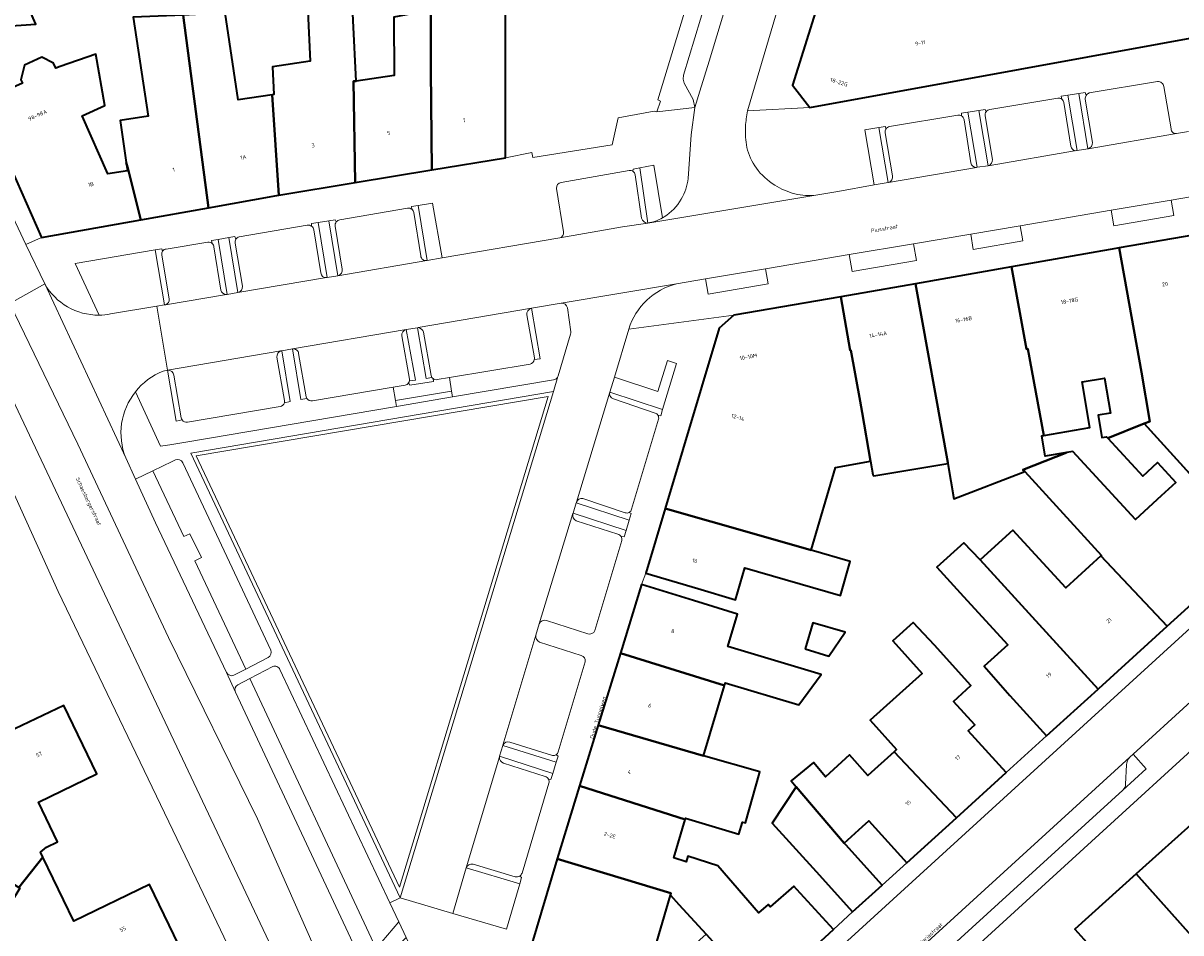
# Model space of a CAD drawing. Header units: metres. Extents: x 197700 to 204338, y 317132 to 325229.
# Tile 337 of 656: x 199836 to 199942, y 319904 to 319987. Entities that reach past the tile are written whole.
import ezdxf
from ezdxf.enums import TextEntityAlignment as Align

# ---------------------------------------------------------------- set-up
doc = ezdxf.new("R2010")
doc.units = ezdxf.units.M
for name, color, linetype, lineweight in [('B-WE-GR-BEPLANTING_CULTUUR_BODEMBEDEKKER-GV', 90, 'Continuous', 18), ('B-WE-GR-BEPLANTING_CULTUUR_HEESTERS-GV', 90, 'Continuous', 18), ('B-WE-OG-BEBOUWING-GV', 7, 'Continuous', 35), ('B-WE-OG-BEBOUWING-T18', 10, 'Continuous', 18), ('B-WE-OG-TERREIN_ERF-GV', 7, 'Continuous', 18), ('B-WE-OG-TOPOGRAFIE-T18', 10, 'Continuous', 18), ('B-WE-VH-VERHARDING_ASFALT-GV', 252, 'Continuous', 18), ('B-WE-VH-VERHARDING_BETONSTRAATSTEEN-GV', 252, 'Continuous', 18), ('B-WE-VH-VERHARDING_OPEN-GV', 252, 'Continuous', 18), ('B-WE-VH-VERHARDING_STRAATBAKSTEEN-GV', 252, 'Continuous', 18), ('B-WE-VH-VERHARDING_TEGEL-GV', 252, 'Continuous', 18)]:
    doc.layers.add(name, color=color, linetype=linetype, lineweight=lineweight)
doc.styles.add('NLCS-ISO-M200-T18', font='NLCS-ISO.ttf', dxfattribs={"height": 0.36})

msp = doc.modelspace()

# ---------------------------------------------------------------- linework, layer by layer
at = {"layer": 'B-WE-GR-BEPLANTING_CULTUUR_BODEMBEDEKKER-GV'}
for points in [[(199936.946, 319916.774), (199939.101, 319918.739), (199937.895, 319920.082)], [(199937.895, 319920.082), (199937.595, 319919.808)], [(199937.295, 319919.093), (199937.204, 319917.337)]]:
    msp.add_lwpolyline(points, dxfattribs=at)
for points in [[(199937.595, 319919.808, 0.1858066), (199937.295, 319919.093)], [(199937.204, 319917.337, -0.1930937), (199936.946, 319916.774)]]:
    msp.add_lwpolyline(points, format="xyb", dxfattribs=at)
at = {"layer": 'B-WE-GR-BEPLANTING_CULTUUR_HEESTERS-GV'}
for points in [[(199933.734, 319975.73), (199932.903, 319980.819), (199931.903, 319980.663), (199932.756, 319975.565)], [(199924.579, 319974.168), (199923.71, 319979.246), (199922.707, 319979.098), (199923.573, 319974.021)], [(199915.368, 319972.635), (199914.523, 319977.681), (199913.251, 319977.47), (199914.086, 319972.413)], [(199935.861, 319970.08), (199936.105, 319968.651), (199941.643, 319969.601), (199941.394, 319971.009)], [(199874.39, 319965.691), (199873.523, 319970.742), (199872.209, 319970.516), (199873.019, 319965.458)], [(199863.006, 319968.947), (199863.839, 319963.899), (199864.818, 319964.061), (199863.999, 319969.111)], [(199927.509, 319968.649), (199922.982, 319967.877), (199923.208, 319966.482), (199927.743, 319967.265)], [(199854.811, 319967.565), (199853.832, 319967.402), (199854.652, 319962.342), (199855.639, 319962.504)], [(199911.801, 319965.997), (199912.064, 319964.447), (199917.979, 319965.447), (199917.718, 319966.992)], [(199904.11, 319964.703), (199898.594, 319963.761), (199898.837, 319962.351), (199904.343, 319963.297)], [(199889.809, 319953.366), (199894.658, 319951.749), (199895.944, 319955.983), (199895.104, 319956.254), (199894.216, 319953.403), (199890.224, 319954.741)], [(199891.578, 319941.577), (199886.718, 319943.185), (199886.43, 319942.223), (199891.303, 319940.649)], [(199884.882, 319919.331), (199879.973, 319920.862), (199879.681, 319919.894), (199884.565, 319918.313)], [(199881.526, 319908.164), (199876.611, 319909.626), (199875.376, 319905.444), (199880.301, 319903.988)]]:
    msp.add_lwpolyline(points, close=True, dxfattribs=at)
for points in [[(199894.65, 319969.372), (199893.842, 319974.228), (199892.56, 319973.98), (199893.295, 319968.901), (199893.303, 319968.903)], [(199848.181, 319961.256), (199848.897, 319961.375), (199848.03, 319966.431), (199840.694, 319965.191), (199842.875, 319960.438)], [(199885.332, 319961.547), (199882.615, 319961.066), (199883.404, 319956.425), (199882.861, 319956.348)], [(199843.931, 319960.548), (199848.181, 319961.256)], [(199886.229, 319958.911), (199885.916, 319961.117)], [(199873.465, 319954.709), (199872.919, 319954.619), (199872.125, 319959.275), (199871.11, 319959.105), (199871.949, 319954.443), (199871.394, 319954.386)], [(199885.035, 319954.799), (199885.051, 319954.847), (199886.196, 319958.699)], [(199861.976, 319952.774), (199861.422, 319952.673), (199860.65, 319957.335), (199859.657, 319957.161), (199860.445, 319952.493), (199859.909, 319952.383)], [(199850.511, 319950.801), (199849.975, 319950.703), (199849.181, 319955.373), (199848.763, 319955.284)], [(199882.483, 319955.938), (199875.063, 319954.704), (199875.272, 319953.455), (199875.361, 319952.923), (199884.642, 319954.496)], [(199871.32, 319954.208), (199871.43, 319953.998), (199873.602, 319954.346), (199873.563, 319954.596)], [(199846.215, 319953.389), (199848.538, 319948.377), (199849.369, 319948.518), (199850.842, 319948.768), (199870.216, 319952.051), (199870.122, 319952.583), (199869.907, 319953.805), (199862.476, 319952.556)], [(199859.507, 319952.044), (199851, 319950.6)], [(199849.887, 319947.128), (199849.599, 319946.989), (199847.81, 319946.126), (199850.663, 319940.085), (199851.221, 319940.322), (199852.276, 319938.171), (199851.685, 319937.86), (199856.351, 319927.901), (199858.413, 319928.975)], [(199858.667, 319929.637), (199850.577, 319946.872)], [(199858.841, 319928.128), (199856.718, 319927.023), (199868.331, 319902.229), (199870.417, 319904.667), (199869.599, 319906.404)], [(199869.599, 319906.404), (199859.497, 319927.864)]]:
    msp.add_lwpolyline(points, dxfattribs=at)
for points in [[(199893.303, 319968.903, 0.0838107), (199894.65, 319969.372)], [(199885.916, 319961.117, 0.3878496), (199885.332, 319961.547)], [(199842.875, 319960.438, 0.0468413), (199843.931, 319960.548)], [(199886.196, 319958.699, 0.1408133), (199886.229, 319958.911)], [(199882.861, 319956.348, -0.2716417), (199882.483, 319955.938)], [(199848.763, 319955.284, 0.1316361), (199846.215, 319953.389)], [(199871.394, 319954.386, -0.0885907), (199871.32, 319954.208)], [(199873.563, 319954.596, -0.0873825), (199873.465, 319954.709)], [(199884.642, 319954.496, 0.2728847), (199885.035, 319954.799)], [(199859.909, 319952.383, -0.2911785), (199859.507, 319952.044)], [(199862.476, 319952.556, -0.2926979), (199861.976, 319952.774)], [(199851, 319950.6, -0.2876561), (199850.511, 319950.801)], [(199850.577, 319946.872, 0.3858545), (199849.887, 319947.128)], [(199858.413, 319928.975, 0.3886232), (199858.667, 319929.637)], [(199859.497, 319927.864, 0.4201658), (199858.841, 319928.128)]]:
    msp.add_lwpolyline(points, format="xyb", dxfattribs=at)
at = {"layer": 'B-WE-OG-BEBOUWING-GV'}
for points in [[(199839.074, 319998.618), (199832.032, 319999.211), (199832.189, 320003.022), (199823.311, 319999.016), (199829.101, 319986.299), (199829.449, 319986.462), (199829.393, 319986.648), (199834.376, 319986.993), (199837.065, 319987.179), (199835.077, 319991.724), (199833.374, 319990.979), (199832.044, 319993.926), (199835.172, 319995.337), (199839.038, 319997.129)], [(199918.667, 320003.388), (199918.575, 320003.096), (199917.73, 320000.406), (199912.96, 320001.903), (199906.584, 319981.578), (199908.175, 319979.533), (199953.056, 319987.714), (199950.671, 320000.747), (199950.231, 320000.666), (199924.25, 319995.941), (199924.083, 319997.281), (199924.685, 319997.405), (199925.807, 320001.272), (199920.832, 320002.96), (199920.771, 320002.758)], [(199873.347, 319988.474), (199873.37, 319982.967), (199873.459, 319973.778), (199880.225, 319974.892), (199880.213, 319994.599), (199875.213, 319994.596), (199873.322, 319994.511)], [(199866.418, 319972.618), (199866.242, 319981.936), (199866.512, 319981.945), (199865.965, 319993.138), (199861.841, 319992.937), (199862.288, 319983.779), (199858.809, 319983.261), (199858.934, 319980.705), (199858.775, 319980.681), (199859.383, 319971.46)], [(199846.708, 319969.206), (199852.92, 319970.312), (199850.591, 319988.018), (199846.023, 319987.829), (199847.381, 319978.713), (199844.807, 319978.33), (199845.383, 319974.468), (199845.551, 319973.829)], [(199852.92, 319970.312), (199859.219, 319971.433), (199859.383, 319971.46), (199858.775, 319980.681), (199855.653, 319980.216), (199854.462, 319988.207), (199853.997, 319988.184), (199851.155, 319988.046), (199850.591, 319988.018)], [(199873.459, 319973.778), (199873.37, 319982.967), (199873.347, 319988.474), (199869.962, 319987.833), (199870.004, 319982.465), (199866.512, 319981.945), (199866.242, 319981.936), (199866.418, 319972.618)], [(199839.299, 319983.291), (199838.916, 319983.122), (199838.707, 319983.587), (199837.633, 319984.132), (199836.037, 319983.417), (199835.699, 319982.076), (199835.829, 319981.756), (199832.042, 319980.082), (199837.577, 319967.58), (199846.708, 319969.206), (199845.551, 319973.829), (199845.383, 319974.468), (199845.496, 319973.707), (199843.687, 319973.437), (199841.313, 319978.768), (199843.416, 319979.7), (199842.567, 319984.416)], [(199944.462, 319967.977), (199936.619, 319966.618), (199938.664, 319955.194), (199939.426, 319950.649), (199938.912, 319950.473), (199949.113, 319939.227), (199954.39, 319944.069), (199947.374, 319952.001)], [(199929.684, 319949.365), (199933.925, 319950.096), (199933.201, 319954.301), (199935.259, 319954.656), (199935.816, 319951.424), (199934.665, 319951.226), (199935.018, 319949.174), (199935.459, 319949.25), (199935.559, 319949.141), (199938.912, 319950.473), (199939.426, 319950.649), (199938.664, 319955.194), (199936.619, 319966.618), (199936.316, 319966.566), (199926.716, 319964.877), (199928.079, 319957.315), (199928.222, 319957.341)], [(199931.811, 319947.813), (199929.819, 319947.469), (199929.497, 319949.333), (199929.684, 319949.365), (199928.222, 319957.341), (199928.079, 319957.315), (199926.716, 319964.877), (199917.893, 319963.324), (199920.868, 319946.884), (199920.868, 319946.808), (199921.42, 319943.558), (199927.942, 319946.067), (199927.762, 319946.205)], [(199911.039, 319962.118), (199911.906, 319957.193), (199911.951, 319957.202), (199912.819, 319952.521), (199913.002, 319951.473), (199913.769, 319947.018), (199913.979, 319945.799), (199914.057, 319945.652), (199920.868, 319946.808), (199920.868, 319946.884), (199917.893, 319963.324)], [(199901.201, 319960.437), (199899.859, 319959.239), (199894.888, 319942.672), (199903.293, 319940.282), (199908.298, 319938.828), (199910.532, 319946.435), (199913.769, 319947.018), (199913.002, 319951.473), (199912.819, 319952.521), (199911.951, 319957.202), (199911.906, 319957.193), (199911.039, 319962.118)], [(199941.012, 319931.832), (199943.579, 319934.176), (199949.113, 319939.227), (199938.912, 319950.473), (199935.559, 319949.141), (199938.781, 319945.638), (199940.133, 319946.88), (199941.808, 319945.06), (199940.456, 319943.818), (199938.097, 319941.648), (199932.34, 319947.904), (199931.811, 319947.813), (199927.762, 319946.205), (199927.942, 319946.067), (199934.983, 319938.356), (199934.934, 319938.311)], [(199897.899, 319935.296), (199901.347, 319934.264), (199902.203, 319937.208), (199910.992, 319934.655), (199911.9, 319937.782), (199908.298, 319938.828), (199903.293, 319940.282), (199894.888, 319942.672), (199893.109, 319936.73)], [(199923.829, 319937.939), (199934.676, 319926.05), (199934.747, 319926.114), (199941.012, 319931.832), (199934.934, 319938.311), (199931.698, 319935.355), (199926.833, 319940.682)], [(199934.676, 319926.05), (199923.829, 319937.939), (199922.349, 319939.512), (199919.857, 319937.263), (199922.307, 319934.58), (199926.366, 319930.136), (199924.507, 319928.437), (199924.2, 319928.157), (199926.577, 319925.465), (199929.932, 319921.757)], [(199890.781, 319929.374), (199900.343, 319926.392), (199900.415, 319926.635), (199907.189, 319924.62), (199909.225, 319927.412), (199900.637, 319929.967), (199901.526, 319932.956), (199897.493, 319934.195), (199892.713, 319935.663)], [(199907.744, 319929.748), (199909.945, 319929.093), (199911.426, 319931.282), (199908.462, 319932.164)], [(199915.933, 319920.309), (199921.65, 319914.218), (199926.238, 319918.384), (199922.743, 319922.234), (199923.335, 319922.772), (199921.379, 319924.927), (199922.985, 319926.385), (199919.625, 319930.087), (199917.668, 319932.173), (199915.801, 319930.482), (199918.496, 319927.506), (199913.736, 319923.194), (199916.161, 319920.516)], [(199898.423, 319919.938), (199900.343, 319926.392), (199890.781, 319929.374), (199888.741, 319922.732)], [(199835.497, 319907.821), (199837.722, 319910.608), (199837.496, 319911.076), (199838.051, 319911.521), (199839.069, 319912.012), (199837.301, 319915.678), (199842.669, 319918.267), (199839.631, 319924.567), (199835.127, 319922.395), (199831.13, 319920.468), (199832.795, 319916.917), (199832.206, 319916.651), (199833.873, 319912.954), (199832.102, 319910.028)], [(199888.741, 319922.732), (199887.03, 319917.162), (199896.74, 319914.082), (199896.772, 319914.19), (199901.676, 319912.732), (199902.004, 319913.834), (199902.274, 319913.755), (199903.569, 319918.327), (199903.604, 319918.443), (199898.423, 319919.938)], [(199906.94, 319917.07), (199911.35, 319911.903), (199913.018, 319913.419), (199913.61, 319913.957), (199917.113, 319910.1), (199921.65, 319914.218), (199915.933, 319920.309), (199913.527, 319918.13), (199911.821, 319920.014), (199909.61, 319918.01), (199908.524, 319919.316), (199906.483, 319917.62)], [(199884.957, 319910.472), (199895.42, 319907.291), (199895.373, 319907.128), (199896.136, 319906.254), (199898.65, 319903.52), (199900.441, 319901.573), (199903.796, 319897.926), (199910.369, 319903.971), (199906.985, 319907.651), (199906.719, 319907.94), (199904.547, 319906.055), (199904.362, 319906.268), (199903.477, 319905.499), (199899.722, 319909.825), (199896.99, 319910.718), (199896.817, 319910.19), (199895.691, 319910.557), (199896.74, 319914.082), (199887.03, 319917.162)], [(199908.754, 319909.285), (199912.116, 319905.574), (199914.845, 319908.047), (199911.487, 319911.752), (199911.35, 319911.903), (199906.94, 319917.07), (199904.715, 319913.742)], [(199947.105, 319910.388), (199943.764, 319914.107), (199938.179, 319909.089), (199944.24, 319902.293), (199949.867, 319907.314)], [(199837.722, 319910.608), (199835.497, 319907.821), (199835.584, 319907.769), (199828.915, 319896.753), (199831.152, 319895.399), (199835.547, 319899.23), (199837.73, 319900.253), (199839.19, 319897.173), (199850.221, 319902.523), (199847.52, 319908.106), (199840.562, 319904.739)], [(199889.926, 319896.401), (199891.608, 319901.987), (199891.665, 319902.179), (199893.768, 319901.587), (199895.373, 319907.128), (199895.42, 319907.291), (199884.957, 319910.472), (199880.119, 319894.209), (199888.485, 319891.614)], [(199937.423, 319893.931), (199939.056, 319892.194), (199940.331, 319890.755), (199942.866, 319893.017), (199941.591, 319894.456), (199946.959, 319899.247), (199944.24, 319902.293), (199938.179, 319909.089), (199932.524, 319904.007), (199936.38, 319899.715), (199934.082, 319897.65)]]:
    msp.add_lwpolyline(points, close=True, dxfattribs=at)
at = {"layer": 'B-WE-OG-TERREIN_ERF-GV'}
for points in [[(199880.213, 319994.599), (199880.225, 319974.892), (199882.656, 319975.39), (199882.728, 319974.928), (199890.019, 319976.093), (199890.575, 319978.568), (199893.87, 319979.191), (199894.13, 319979.109), (199894.469, 319980.1), (199894.232, 319980.223), (199897.438, 319990.825)], [(199854.462, 319988.207), (199855.653, 319980.216), (199858.775, 319980.681), (199858.934, 319980.705), (199858.809, 319983.261), (199862.288, 319983.779), (199861.841, 319992.937)], [(199865.965, 319993.138), (199866.512, 319981.945), (199870.004, 319982.465), (199869.962, 319987.833)], [(199835.077, 319991.724), (199837.065, 319987.179), (199834.376, 319986.993)], [(199835.699, 319982.076), (199836.037, 319983.417), (199837.633, 319984.132), (199838.707, 319983.587), (199838.916, 319983.122), (199839.299, 319983.291), (199842.567, 319984.416), (199843.416, 319979.7), (199841.313, 319978.768), (199843.687, 319973.437), (199845.496, 319973.707), (199845.383, 319974.468), (199844.807, 319978.33), (199847.381, 319978.713), (199846.023, 319987.829)], [(199979.618, 319953.656), (199899.449, 319880.425), (199898.936, 319879.758), (199898.703, 319878.95), (199895.957, 319859.478)], [(199857.517, 319896.615), (199851.151, 319909.963), (199839.114, 319935.017), (199833.184, 319948.112)], [(199835.127, 319922.395), (199839.631, 319924.567), (199842.669, 319918.267), (199837.301, 319915.678), (199839.069, 319912.012), (199838.051, 319911.521), (199837.496, 319911.076), (199837.722, 319910.608), (199840.562, 319904.739), (199847.52, 319908.106), (199850.221, 319902.523)]]:
    msp.add_lwpolyline(points, dxfattribs=at)
for points in [[(199935.559, 319949.141), (199935.459, 319949.25), (199935.018, 319949.174), (199934.665, 319951.226), (199935.816, 319951.424), (199935.259, 319954.656), (199933.201, 319954.301), (199933.925, 319950.096), (199929.684, 319949.365), (199929.497, 319949.333), (199929.819, 319947.469), (199931.811, 319947.813), (199932.34, 319947.904), (199938.097, 319941.648), (199940.456, 319943.818), (199941.808, 319945.06), (199940.133, 319946.88), (199938.781, 319945.638)], [(199900.343, 319926.392), (199898.423, 319919.938), (199903.604, 319918.443), (199903.569, 319918.327), (199902.274, 319913.755), (199902.004, 319913.834), (199901.676, 319912.732), (199896.772, 319914.19), (199896.74, 319914.082), (199895.691, 319910.557), (199896.817, 319910.19), (199896.99, 319910.718), (199899.722, 319909.825), (199903.477, 319905.499), (199904.362, 319906.268), (199904.547, 319906.055), (199906.719, 319907.94), (199906.985, 319907.651), (199910.369, 319903.971), (199912.116, 319905.574), (199908.754, 319909.285), (199904.715, 319913.742), (199906.94, 319917.07), (199906.483, 319917.62), (199908.524, 319919.316), (199909.61, 319918.01), (199911.821, 319920.014), (199913.527, 319918.13), (199915.933, 319920.309), (199916.161, 319920.516), (199913.736, 319923.194), (199918.496, 319927.506), (199915.801, 319930.482), (199917.668, 319932.173), (199919.625, 319930.087), (199922.985, 319926.385), (199921.379, 319924.927), (199923.335, 319922.772), (199922.743, 319922.234), (199926.238, 319918.384), (199929.932, 319921.757), (199926.577, 319925.465), (199924.2, 319928.157), (199924.507, 319928.437), (199926.366, 319930.136), (199922.307, 319934.58), (199919.857, 319937.263), (199922.349, 319939.512), (199923.829, 319937.939), (199926.833, 319940.682), (199931.698, 319935.355), (199934.934, 319938.311), (199934.983, 319938.356), (199927.942, 319946.067), (199921.42, 319943.558), (199920.868, 319946.808), (199914.057, 319945.652), (199913.979, 319945.799), (199913.769, 319947.018), (199910.532, 319946.435), (199908.298, 319938.828), (199911.9, 319937.782), (199910.992, 319934.655), (199902.203, 319937.208), (199901.347, 319934.264), (199897.899, 319935.296), (199893.109, 319936.73), (199892.713, 319935.663), (199897.493, 319934.195), (199901.526, 319932.956), (199900.637, 319929.967), (199909.225, 319927.412), (199907.189, 319924.62), (199900.415, 319926.635)], [(199909.945, 319929.093), (199907.744, 319929.748), (199908.462, 319932.164), (199911.426, 319931.282)], [(199914.845, 319908.047), (199917.113, 319910.1), (199913.61, 319913.957), (199913.018, 319913.419), (199911.35, 319911.903), (199911.487, 319911.752)], [(199944.24, 319902.293), (199946.959, 319899.247), (199941.591, 319894.456), (199942.866, 319893.017), (199940.331, 319890.755), (199939.056, 319892.194), (199937.423, 319893.931), (199934.082, 319897.65), (199936.38, 319899.715), (199932.524, 319904.007), (199938.179, 319909.089), (199943.764, 319914.107), (199947.105, 319910.388), (199949.867, 319907.314)], [(199890.856, 319890.935), (199892.509, 319896.703), (199893.883, 319896.309), (199896.123, 319898.359), (199896.333, 319898.129), (199897.944, 319899.556), (199896.287, 319901.428), (199898.65, 319903.52), (199896.136, 319906.254), (199895.373, 319907.128), (199893.768, 319901.587), (199891.665, 319902.179), (199891.608, 319901.987), (199889.926, 319896.401), (199888.485, 319891.614)]]:
    msp.add_lwpolyline(points, close=True, dxfattribs=at)
at = {"layer": 'B-WE-VH-VERHARDING_ASFALT-GV'}
msp.add_lwpolyline([(199800.611, 320045.703), (199797.416, 320044.27), (199810.274, 320016.353), (199834.692, 319961.519), (199837.881, 319963.318), (199836.164, 319966.941), (199830.51, 319978.868), (199826.159, 319988.736), (199821.109, 320000)], close=True, dxfattribs=at)
for points in [[(199866.451, 319902.203), (199855.409, 319925.792), (199854.599, 319927.58), (199848.064, 319941.351), (199846.232, 319945.364), (199845.326, 319947.311), (199837.881, 319963.318), (199834.692, 319961.519), (199840.922, 319948.587), (199849.272, 319930.812), (199857.44, 319914.126), (199867.072, 319892.284), (199871.065, 319876.686), (199872.518, 319864.172), (199870.823, 319844.777), (199874.307, 319844.41), (199874.776, 319847.135), (199874.932, 319848.132)], [(199867.338, 319845.144), (199870.823, 319844.777), (199872.518, 319864.172), (199871.065, 319876.686), (199867.072, 319892.284), (199857.44, 319914.126), (199849.272, 319930.812), (199840.922, 319948.587), (199834.692, 319961.519), (199831.431, 319960.02), (199859.536, 319900.584)]]:
    msp.add_lwpolyline(points, dxfattribs=at)
at = {"layer": 'B-WE-VH-VERHARDING_BETONSTRAATSTEEN-GV'}
for points in [[(199842.875, 319960.438, -0.2727745), (199837.881, 319963.318)], [(199843.931, 319960.548, -0.0468413), (199842.875, 319960.438)], [(199846.215, 319953.389, -0.1316361), (199848.763, 319955.284)], [(199845.326, 319947.311, -0.2683317), (199846.215, 319953.389)]]:
    msp.add_lwpolyline(points, format="xyb", dxfattribs=at)
for points in [[(199837.881, 319963.318), (199845.326, 319947.311)], [(199848.763, 319955.284), (199849.181, 319955.373), (199848.181, 319961.256), (199843.931, 319960.548)]]:
    msp.add_lwpolyline(points, dxfattribs=at)
at = {"layer": 'B-WE-VH-VERHARDING_OPEN-GV'}
for points in [[(199872.98, 319965.451), (199873.019, 319965.458), (199872.209, 319970.516), (199871.597, 319970.411), (199871.603, 319970.17)], [(199871.807, 319969.856), (199872.434, 319965.888)], [(199871.008, 319953.99), (199869.907, 319953.805), (199870.122, 319952.583)], [(199870.122, 319952.583), (199875.272, 319953.455), (199875.063, 319954.704), (199873.945, 319954.518)], [(199873.563, 319954.596), (199873.602, 319954.346), (199871.43, 319953.998), (199871.32, 319954.208)]]:
    msp.add_lwpolyline(points, dxfattribs=at)
for points in [[(199871.603, 319970.17, -0.1851768), (199871.807, 319969.856)], [(199872.434, 319965.888, 0.4236378), (199872.98, 319965.451)], [(199871.32, 319954.208, -0.1924235), (199871.008, 319953.99)], [(199873.945, 319954.518, -0.246488), (199873.563, 319954.596)]]:
    msp.add_lwpolyline(points, format="xyb", dxfattribs=at)
at = {"layer": 'B-WE-VH-VERHARDING_STRAATBAKSTEEN-GV'}
for points in [[(199908.586, 319999.958), (199908.731, 320000.448), (199910.99, 320007.639), (199913.103, 320014.762), (199936.85, 320090.753), (199939.693, 320099.809), (199935.198, 320101.211), (199930.293, 320085.534), (199923.079, 320062.439), (199916.489, 320041.414), (199913.465, 320031.373), (199911.982, 320026.57), (199907.793, 320013.032), (199904.917, 320003.533), (199898.931, 319983.794), (199898.072, 319981.018), (199897.612, 319979.508), (199897.281, 319977.004), (199896.996, 319972.998)], [(199937.799, 320087.614), (199923.324, 320041.439), (199922.313, 320037.965), (199919.982, 320030.284), (199916.737, 320019.877), (199913.377, 320009.116), (199908.586, 319999.958), (199902.467, 319979.211), (199908.175, 319979.533), (199906.584, 319981.578), (199912.96, 320001.903), (199913.869, 320004.573), (199913.992, 320004.965), (199917.019, 320014.671), (199919.375, 320022.228), (199922.063, 320030.849), (199924.323, 320038.095), (199927.778, 320049.333), (199929.749, 320055.72), (199931.642, 320061.852), (199933.526, 320067.956), (199935.359, 320073.894), (199937.291, 320080.154)], [(199899.694, 319992.828), (199896.577, 319982.491), (199896.539, 319982.12), (199896.636, 319981.743), (199897.469, 319980.253), (199897.612, 319979.508), (199898.072, 319981.018), (199898.931, 319983.794), (199904.917, 320003.533)], [(199902.467, 319979.211), (199908.586, 319999.958)], [(199897.438, 319990.825), (199894.232, 319980.223), (199894.469, 319980.1), (199894.13, 319979.109), (199897.612, 319979.508), (199897.469, 319980.253), (199896.636, 319981.743), (199896.539, 319982.12), (199896.577, 319982.491), (199899.694, 319992.828)], [(199940.13, 319981.901), (199933.862, 319980.854)], [(199941.374, 319977.549), (199940.702, 319981.456)], [(199930.959, 319980.38), (199924.73, 319979.333)], [(199932.177, 319975.978), (199931.509, 319979.968)], [(199933.489, 319980.287), (199934.165, 319976.299)], [(199921.781, 319978.825), (199915.516, 319977.77)], [(199924.3, 319978.75), (199924.963, 319974.747)], [(199922.977, 319974.441), (199922.351, 319978.385)], [(199942.984, 319977.31), (199941.888, 319977.12), (199933.755, 319975.733), (199933.734, 319975.73), (199932.756, 319975.565), (199932.688, 319975.553), (199924.579, 319974.168), (199923.573, 319974.021), (199923.506, 319974.01), (199915.408, 319972.642), (199915.368, 319972.635), (199914.086, 319972.413), (199910.766, 319971.797), (199908.75, 319971.458), (199893.295, 319968.901), (199890.974, 319968.556), (199885.214, 319967.526), (199874.39, 319965.691), (199873.019, 319965.458), (199872.98, 319965.451), (199864.818, 319964.061), (199863.839, 319963.899), (199863.767, 319963.887), (199855.639, 319962.504), (199854.652, 319962.342), (199854.573, 319962.329), (199848.982, 319961.389), (199848.897, 319961.375), (199848.181, 319961.256), (199849.181, 319955.373), (199859.594, 319957.15), (199859.657, 319957.161), (199860.65, 319957.335), (199871.11, 319959.105), (199872.125, 319959.275), (199872.193, 319959.286), (199882.615, 319961.066), (199885.332, 319961.547), (199895.93, 319963.306), (199898.594, 319963.761), (199904.11, 319964.703), (199911.801, 319965.997), (199917.718, 319966.992)], [(199915.109, 319977.177), (199915.779, 319973.253)], [(199933.755, 319975.733), (199941.888, 319977.12)], [(199917.718, 319966.992), (199922.982, 319967.877), (199927.509, 319968.649), (199935.861, 319970.08), (199941.394, 319971.009), (199949.029, 319972.324), (199954.531, 319973.217), (199962.109, 319974.53), (199967.638, 319975.472), (199970.034, 319975.88)], [(199924.579, 319974.168), (199932.688, 319975.553)], [(199891.579, 319973.718), (199885.347, 319972.626)], [(199892.724, 319969.352), (199892.136, 319973.33)], [(199915.408, 319972.642), (199923.506, 319974.01)], [(199884.906, 319972.085), (199885.558, 319968.107)], [(199893.303, 319968.903), (199893.295, 319968.901), (199908.75, 319971.458)], [(199871.229, 319970.265), (199865.005, 319969.18)], [(199872.434, 319965.888), (199871.807, 319969.856)], [(199885.214, 319967.526), (199890.974, 319968.556), (199893.295, 319968.901)], [(199894.797, 319969.456), (199894.724, 319969.413), (199894.65, 319969.372)], [(199862.014, 319968.711), (199855.738, 319967.644)], [(199863.256, 319964.32), (199862.619, 319968.29)], [(199864.58, 319968.623), (199865.23, 319964.669)], [(199852.876, 319967.142), (199849.054, 319966.51)], [(199854.076, 319962.735), (199853.432, 319966.724)], [(199855.395, 319967.058), (199856.055, 319963.092)], [(199848.652, 319965.956), (199849.331, 319961.936)], [(199864.818, 319964.061), (199872.98, 319965.451)], [(199855.639, 319962.504), (199863.767, 319963.887)], [(199895.93, 319963.306), (199885.332, 319961.547)], [(199848.982, 319961.389), (199854.573, 319962.329)], [(199976.136, 319961.787), (199973.916, 319959.773), (199895.202, 319887.921)], [(199882.615, 319961.066), (199872.193, 319959.286)], [(199882.872, 319956.509), (199882.183, 319960.449)], [(199885.916, 319961.117), (199886.229, 319958.911)], [(199895.202, 319887.921), (199973.916, 319959.773)], [(199871.11, 319959.105), (199860.65, 319957.335)], [(199886.196, 319958.699), (199885.051, 319954.847), (199885.035, 319954.799), (199884.642, 319953.408), (199870.554, 319906.888), (199875.376, 319905.444), (199876.611, 319909.626), (199879.663, 319919.836), (199879.681, 319919.894), (199879.973, 319920.862), (199879.982, 319920.892), (199883.024, 319931.012), (199883.315, 319932.047), (199886.421, 319942.193), (199886.43, 319942.223), (199886.718, 319943.185), (199886.733, 319943.236), (199889.804, 319953.35)], [(199871.399, 319954.564), (199870.689, 319958.522)], [(199872.703, 319958.855), (199873.406, 319954.898)], [(199889.804, 319953.35), (199889.809, 319953.366), (199890.224, 319954.741), (199891.557, 319959.15)], [(199859.594, 319957.15), (199849.181, 319955.373)], [(199859.926, 319952.593), (199859.226, 319956.578)], [(199861.218, 319956.895), (199861.906, 319952.926)], [(199901.094, 319886.499), (199901.099, 319886.504), (199937.595, 319919.808), (199937.895, 319920.082), (199943.187, 319924.914), (199943.434, 319925.14), (199943.478, 319925.183), (199943.524, 319925.223), (199977.795, 319956.673), (199977.824, 319956.701), (199977.857, 319956.73), (199978.122, 319956.944)], [(199873.945, 319954.518), (199875.063, 319954.704), (199882.483, 319955.938)], [(199849.74, 319954.926), (199850.427, 319950.996)], [(199859.497, 319927.864), (199869.599, 319906.404), (199870.554, 319906.888), (199851.318, 319947.756), (199884.642, 319953.408), (199885.035, 319954.799)], [(199869.907, 319953.805), (199871.008, 319953.99)], [(199884.642, 319954.496), (199875.361, 319952.923)], [(199875.361, 319952.923), (199870.216, 319952.051), (199850.842, 319948.768), (199849.369, 319948.518), (199848.538, 319948.377), (199846.215, 319953.389)], [(199862.476, 319952.556), (199869.907, 319953.805)], [(199889.804, 319953.35), (199886.733, 319943.236)], [(199895.957, 319859.478), (199898.703, 319878.95), (199898.936, 319879.758), (199899.449, 319880.425), (199979.618, 319953.656)], [(199977.214, 319953.682), (199946.511, 319925.504), (199944.398, 319923.594), (199943.187, 319924.914), (199937.895, 319920.082), (199939.101, 319918.739), (199936.946, 319916.774), (199902.687, 319885.527), (199899.016, 319882.17), (199897.856, 319883.38)], [(199851, 319950.6), (199859.507, 319952.044)], [(199893.979, 319951.432), (199890.133, 319952.746)], [(199891.814, 319942.596), (199894.284, 319950.883)], [(199845.326, 319947.311), (199846.232, 319945.364), (199847.81, 319946.126), (199849.599, 319946.989), (199849.887, 319947.128)], [(199850.577, 319946.872), (199858.667, 319929.637)], [(199887.342, 319943.568), (199891.205, 319942.27)], [(199886.421, 319942.193), (199883.315, 319932.047)], [(199890.558, 319940.303), (199886.724, 319941.531)], [(199888.438, 319931.432), (199890.906, 319939.716)], [(199943.579, 319934.176), (199941.012, 319931.832), (199934.747, 319926.114), (199934.676, 319926.05), (199929.932, 319921.757), (199926.238, 319918.384), (199921.65, 319914.218), (199917.113, 319910.1), (199914.845, 319908.047), (199912.116, 319905.574), (199910.369, 319903.971), (199903.796, 319897.926), (199899.836, 319894.301), (199899.774, 319894.244), (199897.476, 319892.141), (199894.893, 319889.778), (199890.856, 319890.935), (199888.485, 319891.614), (199880.119, 319894.209)], [(199883.975, 319932.37), (199887.792, 319931.14)], [(199883.024, 319931.012), (199879.982, 319920.892)], [(199887.171, 319929.145), (199883.354, 319930.375)], [(199858.413, 319928.975), (199856.351, 319927.901), (199855.266, 319927.336)], [(199885.07, 319920.298), (199887.549, 319928.58)], [(199854.599, 319927.58), (199855.409, 319925.792)], [(199855.638, 319926.461), (199856.718, 319927.023), (199858.841, 319928.128)], [(199880.624, 319921.19), (199884.539, 319919.97)], [(199879.663, 319919.836), (199876.611, 319909.626)], [(199883.878, 319918.023), (199880.044, 319919.251)], [(199937.595, 319919.808), (199901.099, 319886.504)], [(199937.204, 319917.337), (199937.295, 319919.093)], [(199881.743, 319909.147), (199884.196, 319917.406)], [(199902.687, 319885.527), (199936.946, 319916.774)], [(199877.247, 319909.954), (199881.111, 319908.817)]]:
    msp.add_lwpolyline(points, dxfattribs=at)
for points in [[(199940.702, 319981.456, 0.4239384), (199940.13, 319981.901)], [(199933.582, 319980.639, 0.1679028), (199933.489, 319980.287)], [(199933.862, 319980.854, 0.1677031), (199933.582, 319980.639)], [(199931.327, 319980.292, 0.2115562), (199930.959, 319980.38)], [(199931.509, 319979.968, 0.2049249), (199931.327, 319980.292)], [(199902.279, 319977.768, -0.0411528), (199902.467, 319979.211)], [(199922.125, 319978.75, 0.1777501), (199921.781, 319978.825)], [(199922.351, 319978.385, 0.2249364), (199922.125, 319978.75)], [(199924.391, 319979.134, 0.2053083), (199924.3, 319978.75)], [(199924.73, 319979.333, 0.2049721), (199924.391, 319979.134)], [(199902.399, 319975.844, -0.0542325), (199902.279, 319977.768)], [(199915.166, 319977.541, 0.1983093), (199915.109, 319977.177)], [(199915.516, 319977.77, 0.2275131), (199915.166, 319977.541)], [(199941.888, 319977.12, -0.4253199), (199941.374, 319977.549)], [(199934.165, 319976.299, -0.3423114), (199933.755, 319975.733)], [(199903.274, 319973.954, -0.0966155), (199902.399, 319975.844)], [(199932.688, 319975.553, -0.4274725), (199932.177, 319975.978)], [(199923.506, 319974.01, -0.4137032), (199922.977, 319974.441)], [(199924.963, 319974.747, -0.3385435), (199924.579, 319974.168)], [(199891.927, 319973.654, 0.1951441), (199891.579, 319973.718)], [(199892.136, 319973.33, 0.2122472), (199891.927, 319973.654)], [(199904.959, 319972.391, -0.1028262), (199903.274, 319973.954)], [(199915.779, 319973.253, -0.3872308), (199915.408, 319972.642)], [(199885.347, 319972.626, 0.4096864), (199884.906, 319972.085)], [(199896.996, 319972.998, -0.1041034), (199896.365, 319971.095)], [(199906.82, 319971.588, -0.0811089), (199904.959, 319972.391)], [(199896.365, 319971.095, -0.118211), (199894.797, 319969.456)], [(199908.75, 319971.458, -0.0838368), (199906.82, 319971.588)], [(199871.603, 319970.17, 0.1898174), (199871.229, 319970.265)], [(199871.807, 319969.856, 0.1851768), (199871.603, 319970.17)], [(199864.673, 319969.006, 0.2197699), (199864.58, 319968.623)], [(199865.005, 319969.18, 0.20775), (199864.673, 319969.006)], [(199893.295, 319968.901, -0.3471208), (199892.724, 319969.352)], [(199894.65, 319969.372, -0.0838107), (199893.303, 319968.903)], [(199862.402, 319968.601, 0.1778262), (199862.014, 319968.711)], [(199862.619, 319968.29, 0.1674322), (199862.402, 319968.601)], [(199885.558, 319968.107, -0.3858241), (199885.214, 319967.526)], [(199853.285, 319967.014, 0.2295377), (199852.876, 319967.142)], [(199853.432, 319966.724, 0.1705832), (199853.285, 319967.014)], [(199855.457, 319967.405, 0.1674653), (199855.395, 319967.058)], [(199855.738, 319967.644, 0.1767036), (199855.457, 319967.405)], [(199848.719, 319966.323, 0.2208108), (199848.652, 319965.956)], [(199849.054, 319966.51, 0.2298735), (199848.719, 319966.323)], [(199872.98, 319965.451, -0.4236378), (199872.434, 319965.888)], [(199865.23, 319964.669, -0.4018185), (199864.818, 319964.061)], [(199863.767, 319963.887, -0.4131161), (199863.256, 319964.32)], [(199854.573, 319962.329, -0.3553334), (199854.076, 319962.735)], [(199856.055, 319963.092, -0.3815216), (199855.639, 319962.504)], [(199891.557, 319959.15, -0.2624926), (199895.93, 319963.306)], [(199849.331, 319961.936, -0.3929075), (199848.982, 319961.389)], [(199885.332, 319961.547, -0.3878496), (199885.916, 319961.117)], [(199882.183, 319960.449, -0.3881883), (199882.615, 319961.066)], [(199872.193, 319959.286, -0.3114065), (199872.703, 319958.855)], [(199870.689, 319958.522, -0.3986355), (199871.11, 319959.105)], [(199886.229, 319958.911, -0.1408133), (199886.196, 319958.699)], [(199859.226, 319956.578, -0.3703179), (199859.594, 319957.15)], [(199860.65, 319957.335, -0.4243138), (199861.218, 319956.895)], [(199882.483, 319955.938, 0.2716417), (199882.861, 319956.348)], [(199882.861, 319956.348, 0.0701657), (199882.872, 319956.509)], [(199849.181, 319955.373, -0.4051963), (199849.74, 319954.926)], [(199871.008, 319953.99, 0.1924235), (199871.32, 319954.208)], [(199871.32, 319954.208, 0.0885907), (199871.394, 319954.386)], [(199871.394, 319954.386, 0.0842037), (199871.399, 319954.564)], [(199873.406, 319954.898, 0.1154485), (199873.465, 319954.709)], [(199873.465, 319954.709, 0.0873825), (199873.563, 319954.596)], [(199873.563, 319954.596, 0.246488), (199873.945, 319954.518)], [(199885.035, 319954.799, -0.2728847), (199884.642, 319954.496)], [(199846.215, 319953.389, 0.2683317), (199845.326, 319947.311)], [(199861.906, 319952.926, 0.0860028), (199861.976, 319952.774)], [(199890.133, 319952.746, -0.3930144), (199889.804, 319953.35)], [(199859.507, 319952.044, 0.2911785), (199859.909, 319952.383)], [(199859.909, 319952.383, 0.1080804), (199859.926, 319952.593)], [(199861.976, 319952.774, 0.2926979), (199862.476, 319952.556)], [(199850.427, 319950.996, 0.1119323), (199850.511, 319950.801)], [(199850.511, 319950.801, 0.2876561), (199851, 319950.6)], [(199894.227, 319951.241, 0.1774777), (199893.979, 319951.432)], [(199894.284, 319950.883, 0.2040744), (199894.227, 319951.241)], [(199849.887, 319947.128, -0.3858545), (199850.577, 319946.872)], [(199886.733, 319943.236, -0.381314), (199887.342, 319943.568)], [(199891.205, 319942.27, 0.2074299), (199891.576, 319942.297)], [(199891.576, 319942.297, 0.2141395), (199891.814, 319942.596)], [(199886.724, 319941.531, -0.3638731), (199886.421, 319942.193)], [(199890.855, 319940.074, 0.197853), (199890.558, 319940.303)], [(199890.906, 319939.716, 0.1928039), (199890.855, 319940.074)], [(199883.315, 319932.047, -0.401701), (199883.975, 319932.37)], [(199883.354, 319930.375, -0.3509795), (199883.024, 319931.012)], [(199887.792, 319931.14, 0.3723997), (199888.438, 319931.432)], [(199858.667, 319929.637, -0.3886232), (199858.413, 319928.975)], [(199887.549, 319928.58, 0.3949489), (199887.171, 319929.145)], [(199855.266, 319927.336, -0.3923957), (199854.599, 319927.58)], [(199858.841, 319928.128, -0.4201658), (199859.497, 319927.864)], [(199855.409, 319925.792, -0.385548), (199855.638, 319926.461)], [(199879.982, 319920.892, -0.3982614), (199880.624, 319921.19)], [(199884.539, 319919.97, 0.2091048), (199884.877, 319920.019)], [(199884.877, 319920.019, 0.2117821), (199885.07, 319920.298)], [(199880.044, 319919.251, -0.3500266), (199879.663, 319919.836)], [(199937.295, 319919.093, -0.1858066), (199937.595, 319919.808)], [(199884.173, 319917.792, 0.2106645), (199883.878, 319918.023)], [(199884.196, 319917.406, 0.219464), (199884.173, 319917.792)], [(199936.946, 319916.774, 0.1930937), (199937.204, 319917.337)], [(199876.611, 319909.626, -0.3837526), (199877.247, 319909.954)], [(199881.111, 319908.817, 0.2143871), (199881.531, 319908.881)], [(199881.531, 319908.881, 0.1671226), (199881.743, 319909.147)]]:
    msp.add_lwpolyline(points, format="xyb", dxfattribs=at)
at = {"layer": 'B-WE-VH-VERHARDING_TEGEL-GV'}
for points in [[(199814.946, 320017.321), (199811.222, 320025.477), (199808.528, 320031.379), (199806.242, 320036.388), (199802.364, 320044.878), (199802.541, 320044.959), (199801.94, 320046.299), (199800.611, 320045.703), (199821.109, 320000), (199826.159, 319988.736), (199830.51, 319978.868), (199836.164, 319966.941), (199837.577, 319967.58), (199832.042, 319980.082), (199829.101, 319986.299), (199823.311, 319999.016), (199818.748, 320009.001)], [(199870.554, 319906.888), (199884.642, 319953.408), (199851.318, 319947.756)], [(199870.493, 319907.864), (199851.81, 319947.495), (199884.143, 319952.964)], [(199870.493, 319907.864), (199884.143, 319952.964), (199851.81, 319947.495)], [(199870.216, 319952.051), (199875.361, 319952.923), (199875.272, 319953.455), (199870.122, 319952.583)]]:
    msp.add_lwpolyline(points, close=True, dxfattribs=at)
for points in [[(199975.729, 319991.149), (199972.381, 319990.921), (199971.505, 319990.824), (199969.012, 319990.247), (199962.561, 319989.223), (199953.056, 319987.714), (199908.175, 319979.533), (199902.467, 319979.211)], [(199933.862, 319980.854), (199940.13, 319981.901)], [(199931.327, 319980.292), (199931.287, 319980.567), (199931.903, 319980.663), (199932.903, 319980.819), (199933.484, 319980.91), (199933.582, 319980.639)], [(199932.688, 319975.553), (199932.756, 319975.565), (199931.903, 319980.663), (199931.287, 319980.567), (199931.327, 319980.292)], [(199933.582, 319980.639), (199933.484, 319980.91), (199932.903, 319980.819), (199933.734, 319975.73), (199933.755, 319975.733)], [(199940.702, 319981.456), (199941.374, 319977.549)], [(199896.996, 319972.998), (199897.281, 319977.004), (199897.612, 319979.508), (199894.13, 319979.109)], [(199924.73, 319979.333), (199930.959, 319980.38)], [(199931.509, 319979.968), (199932.177, 319975.978)], [(199934.165, 319976.299), (199933.489, 319980.287)], [(199894.13, 319979.109), (199893.87, 319979.191), (199890.575, 319978.568), (199890.019, 319976.093), (199882.728, 319974.928), (199882.656, 319975.39), (199880.225, 319974.892), (199873.459, 319973.778), (199866.418, 319972.618), (199859.383, 319971.46), (199859.219, 319971.433), (199852.92, 319970.312), (199846.708, 319969.206), (199837.577, 319967.58), (199836.164, 319966.941), (199837.881, 319963.318)], [(199915.516, 319977.77), (199921.781, 319978.825)], [(199922.125, 319978.75), (199922.114, 319979.01), (199922.707, 319979.098), (199923.71, 319979.246), (199924.281, 319979.33), (199924.391, 319979.134)], [(199923.506, 319974.01), (199923.573, 319974.021), (199922.707, 319979.098), (199922.114, 319979.01), (199922.125, 319978.75)], [(199924.391, 319979.134), (199924.281, 319979.33), (199923.71, 319979.246), (199924.579, 319974.168)], [(199924.963, 319974.747), (199924.3, 319978.75)], [(199908.75, 319971.458), (199910.766, 319971.797), (199914.086, 319972.413), (199913.251, 319977.47), (199914.523, 319977.681), (199915.124, 319977.781), (199915.166, 319977.541)], [(199915.166, 319977.541), (199915.124, 319977.781), (199914.523, 319977.681), (199915.368, 319972.635), (199915.408, 319972.642)], [(199922.351, 319978.385), (199922.977, 319974.441)], [(199915.779, 319973.253), (199915.109, 319977.177)], [(199941.888, 319977.12), (199942.984, 319977.31)], [(199891.927, 319973.654), (199891.954, 319973.867), (199892.56, 319973.98), (199893.842, 319974.228), (199894.65, 319969.372), (199894.724, 319969.413), (199894.797, 319969.456)], [(199885.347, 319972.626), (199891.579, 319973.718)], [(199892.56, 319973.98), (199891.954, 319973.867), (199891.927, 319973.654)], [(199892.136, 319973.33), (199892.724, 319969.352)], [(199893.295, 319968.901), (199892.56, 319973.98)], [(199885.558, 319968.107), (199884.906, 319972.085)], [(199949.029, 319972.324), (199941.394, 319971.009), (199941.643, 319969.601), (199936.105, 319968.651), (199935.861, 319970.08), (199927.509, 319968.649), (199927.743, 319967.265), (199923.208, 319966.482), (199922.982, 319967.877)], [(199865.005, 319969.18), (199871.229, 319970.265)], [(199871.603, 319970.17), (199871.597, 319970.411), (199872.209, 319970.516), (199873.523, 319970.742), (199874.39, 319965.691), (199885.214, 319967.526)], [(199862.402, 319968.601), (199862.408, 319968.848), (199863.006, 319968.947), (199863.999, 319969.111), (199864.587, 319969.208), (199864.673, 319969.006)], [(199863.767, 319963.887), (199863.839, 319963.899), (199863.006, 319968.947), (199862.408, 319968.848), (199862.402, 319968.601)], [(199864.673, 319969.006), (199864.587, 319969.208), (199863.999, 319969.111), (199864.818, 319964.061)], [(199855.738, 319967.644), (199862.014, 319968.711)], [(199862.619, 319968.29), (199863.256, 319964.32)], [(199865.23, 319964.669), (199864.58, 319968.623)], [(199891.557, 319959.15), (199901.201, 319960.437), (199911.039, 319962.118), (199917.893, 319963.324), (199926.716, 319964.877), (199936.316, 319966.566), (199936.619, 319966.618), (199944.462, 319967.977)], [(199922.982, 319967.877), (199917.718, 319966.992), (199917.979, 319965.447), (199912.064, 319964.447), (199911.801, 319965.997), (199904.11, 319964.703), (199904.343, 319963.297), (199898.837, 319962.351), (199898.594, 319963.761), (199895.93, 319963.306)], [(199849.054, 319966.51), (199852.876, 319967.142)], [(199853.285, 319967.014), (199853.222, 319967.301), (199853.832, 319967.402), (199854.811, 319967.565), (199855.366, 319967.657), (199855.457, 319967.405)], [(199853.832, 319967.402), (199853.222, 319967.301), (199853.285, 319967.014)], [(199853.432, 319966.724), (199854.076, 319962.735)], [(199854.573, 319962.329), (199854.652, 319962.342), (199853.832, 319967.402)], [(199855.457, 319967.405), (199855.366, 319967.657), (199854.811, 319967.565), (199855.639, 319962.504)], [(199856.055, 319963.092), (199855.395, 319967.058)], [(199842.875, 319960.438), (199840.694, 319965.191), (199848.03, 319966.431), (199848.634, 319966.533), (199848.719, 319966.323)], [(199848.719, 319966.323), (199848.634, 319966.533), (199848.03, 319966.431), (199848.897, 319961.375), (199848.982, 319961.389)], [(199849.331, 319961.936), (199848.652, 319965.956)], [(199882.183, 319960.449), (199882.872, 319956.509)], [(199882.861, 319956.348), (199883.404, 319956.425), (199882.615, 319961.066)], [(199899.859, 319959.239), (199901.201, 319960.437), (199891.557, 319959.15), (199890.224, 319954.741), (199894.216, 319953.403), (199895.104, 319956.254), (199895.944, 319955.983), (199894.658, 319951.749), (199894.488, 319951.188), (199894.227, 319951.241)], [(199859.536, 319900.584), (199831.431, 319960.02), (199829.042, 319958.922), (199830.895, 319954.891), (199831.05, 319954.553), (199833.184, 319948.112), (199839.114, 319935.017), (199851.151, 319909.963), (199857.517, 319896.615), (199860.227, 319891.026), (199861.557, 319888.298), (199863.532, 319883.837), (199863.572, 319883.748), (199863.818, 319880.942), (199863.196, 319875.322)], [(199872.193, 319959.286), (199872.125, 319959.275), (199872.919, 319954.619), (199873.465, 319954.709)], [(199881.531, 319908.881), (199881.697, 319908.746), (199881.526, 319908.164), (199880.301, 319903.988), (199875.376, 319905.444), (199870.554, 319906.888), (199869.599, 319906.404), (199870.417, 319904.667), (199871.088, 319903.242), (199874.914, 319895.113), (199880.119, 319894.209), (199884.957, 319910.472), (199887.03, 319917.162), (199888.741, 319922.732), (199890.781, 319929.374), (199892.713, 319935.663), (199893.109, 319936.73), (199894.888, 319942.672), (199899.859, 319959.239)], [(199870.689, 319958.522), (199871.399, 319954.564)], [(199871.394, 319954.386), (199871.949, 319954.443), (199871.11, 319959.105)], [(199873.406, 319954.898), (199872.703, 319958.855)], [(199859.909, 319952.383), (199860.445, 319952.493), (199859.657, 319957.161), (199859.594, 319957.15)], [(199860.65, 319957.335), (199861.422, 319952.673), (199861.976, 319952.774)], [(199859.226, 319956.578), (199859.926, 319952.593)], [(199861.906, 319952.926), (199861.218, 319956.895)], [(199849.181, 319955.373), (199849.975, 319950.703), (199850.511, 319950.801)], [(199850.427, 319950.996), (199849.74, 319954.926)], [(199889.809, 319953.366), (199889.804, 319953.35)], [(199894.227, 319951.241), (199894.488, 319951.188), (199894.658, 319951.749), (199889.809, 319953.366)], [(199890.133, 319952.746), (199893.979, 319951.432)], [(199894.284, 319950.883), (199891.814, 319942.596)], [(199855.266, 319927.336), (199856.351, 319927.901), (199851.685, 319937.86), (199852.276, 319938.171), (199851.221, 319940.322), (199850.663, 319940.085), (199847.81, 319946.126), (199846.232, 319945.364)], [(199846.232, 319945.364), (199848.064, 319941.351), (199854.599, 319927.58)], [(199891.205, 319942.27), (199887.342, 319943.568)], [(199886.733, 319943.236), (199886.718, 319943.185), (199891.578, 319941.577)], [(199891.576, 319942.297), (199891.765, 319942.208), (199891.578, 319941.577), (199891.303, 319940.649), (199891.131, 319940.07), (199890.855, 319940.074)], [(199891.578, 319941.577), (199891.765, 319942.208), (199891.576, 319942.297)], [(199890.855, 319940.074), (199891.131, 319940.07), (199891.303, 319940.649), (199886.43, 319942.223), (199886.421, 319942.193)], [(199886.724, 319941.531), (199890.558, 319940.303)], [(199890.906, 319939.716), (199888.438, 319931.432)], [(199883.315, 319932.047), (199883.024, 319931.012)], [(199887.792, 319931.14), (199883.975, 319932.37)], [(199883.354, 319930.375), (199887.171, 319929.145)], [(199887.549, 319928.58), (199885.07, 319920.298)], [(199868.981, 319901.02), (199871.088, 319903.242), (199870.417, 319904.667), (199868.331, 319902.229), (199856.718, 319927.023), (199855.638, 319926.461)], [(199855.409, 319925.792), (199866.451, 319902.203)], [(199884.539, 319919.97), (199880.624, 319921.19)], [(199879.982, 319920.892), (199879.973, 319920.862)], [(199879.973, 319920.862), (199884.882, 319919.331), (199885.062, 319919.911), (199884.877, 319920.019)], [(199884.877, 319920.019), (199885.062, 319919.911), (199884.882, 319919.331), (199884.565, 319918.313), (199884.39, 319917.751), (199884.173, 319917.792)], [(199879.681, 319919.894), (199879.663, 319919.836)], [(199884.173, 319917.792), (199884.39, 319917.751), (199884.565, 319918.313), (199879.681, 319919.894)], [(199880.044, 319919.251), (199883.878, 319918.023)], [(199884.196, 319917.406), (199881.743, 319909.147)], [(199876.611, 319909.626), (199881.526, 319908.164), (199881.697, 319908.746), (199881.531, 319908.881)], [(199881.111, 319908.817), (199877.247, 319909.954)]]:
    msp.add_lwpolyline(points, dxfattribs=at)
for points in [[(199940.13, 319981.901, -0.4239384), (199940.702, 319981.456)], [(199933.489, 319980.287, -0.1679028), (199933.582, 319980.639)], [(199933.582, 319980.639, -0.1677031), (199933.862, 319980.854)], [(199930.959, 319980.38, -0.2115562), (199931.327, 319980.292)], [(199931.327, 319980.292, -0.2049249), (199931.509, 319979.968)], [(199902.467, 319979.211, 0.0411528), (199902.279, 319977.768)], [(199921.781, 319978.825, -0.1777501), (199922.125, 319978.75)], [(199922.125, 319978.75, -0.2249364), (199922.351, 319978.385)], [(199924.3, 319978.75, -0.2053083), (199924.391, 319979.134)], [(199924.391, 319979.134, -0.2049721), (199924.73, 319979.333)], [(199902.279, 319977.768, 0.0542325), (199902.399, 319975.844)], [(199915.109, 319977.177, -0.1983093), (199915.166, 319977.541)], [(199915.166, 319977.541, -0.2275131), (199915.516, 319977.77)], [(199941.374, 319977.549, 0.4253199), (199941.888, 319977.12)], [(199933.755, 319975.733, 0.3423114), (199934.165, 319976.299)], [(199902.399, 319975.844, 0.0966155), (199903.274, 319973.954)], [(199932.177, 319975.978, 0.4274725), (199932.688, 319975.553)], [(199922.977, 319974.441, 0.4137032), (199923.506, 319974.01)], [(199924.579, 319974.168, 0.3385435), (199924.963, 319974.747)], [(199891.579, 319973.718, -0.1951441), (199891.927, 319973.654)], [(199891.927, 319973.654, -0.2122472), (199892.136, 319973.33)], [(199903.274, 319973.954, 0.1028262), (199904.959, 319972.391)], [(199915.408, 319972.642, 0.3872308), (199915.779, 319973.253)], [(199884.906, 319972.085, -0.4096864), (199885.347, 319972.626)], [(199896.365, 319971.095, 0.1041034), (199896.996, 319972.998)], [(199904.959, 319972.391, 0.0811089), (199906.82, 319971.588)], [(199894.797, 319969.456, 0.118211), (199896.365, 319971.095)], [(199906.82, 319971.588, 0.0838368), (199908.75, 319971.458)], [(199871.229, 319970.265, -0.1898174), (199871.603, 319970.17)], [(199864.58, 319968.623, -0.2197699), (199864.673, 319969.006)], [(199864.673, 319969.006, -0.20775), (199865.005, 319969.18)], [(199892.724, 319969.352, 0.3471208), (199893.295, 319968.901)], [(199862.014, 319968.711, -0.1778262), (199862.402, 319968.601)], [(199862.402, 319968.601, -0.1674322), (199862.619, 319968.29)], [(199885.214, 319967.526, 0.3858241), (199885.558, 319968.107)], [(199852.876, 319967.142, -0.2295377), (199853.285, 319967.014)], [(199853.285, 319967.014, -0.1705832), (199853.432, 319966.724)], [(199855.395, 319967.058, -0.1674653), (199855.457, 319967.405)], [(199855.457, 319967.405, -0.1767036), (199855.738, 319967.644)], [(199848.652, 319965.956, -0.2208108), (199848.719, 319966.323)], [(199848.719, 319966.323, -0.2298735), (199849.054, 319966.51)], [(199864.818, 319964.061, 0.4018185), (199865.23, 319964.669)], [(199863.256, 319964.32, 0.4131161), (199863.767, 319963.887)], [(199837.881, 319963.318, 0.2727745), (199842.875, 319960.438)], [(199854.076, 319962.735, 0.3553334), (199854.573, 319962.329)], [(199855.639, 319962.504, 0.3815216), (199856.055, 319963.092)], [(199895.93, 319963.306, 0.2624926), (199891.557, 319959.15)], [(199848.982, 319961.389, 0.3929075), (199849.331, 319961.936)], [(199882.615, 319961.066, 0.3881883), (199882.183, 319960.449)], [(199872.703, 319958.855, 0.3114065), (199872.193, 319959.286)], [(199871.11, 319959.105, 0.3986355), (199870.689, 319958.522)], [(199859.594, 319957.15, 0.3703179), (199859.226, 319956.578)], [(199861.218, 319956.895, 0.4243138), (199860.65, 319957.335)], [(199882.872, 319956.509, -0.0701657), (199882.861, 319956.348)], [(199849.74, 319954.926, 0.4051963), (199849.181, 319955.373)], [(199871.399, 319954.564, -0.0842037), (199871.394, 319954.386)], [(199873.465, 319954.709, -0.1154485), (199873.406, 319954.898)], [(199861.976, 319952.774, -0.0860028), (199861.906, 319952.926)], [(199889.804, 319953.35, 0.3930144), (199890.133, 319952.746)], [(199859.926, 319952.593, -0.1080804), (199859.909, 319952.383)], [(199850.511, 319950.801, -0.1119323), (199850.427, 319950.996)], [(199893.979, 319951.432, -0.1774777), (199894.227, 319951.241)], [(199894.227, 319951.241, -0.2040744), (199894.284, 319950.883)], [(199887.342, 319943.568, 0.381314), (199886.733, 319943.236)], [(199891.576, 319942.297, -0.2074299), (199891.205, 319942.27)], [(199891.814, 319942.596, -0.2141395), (199891.576, 319942.297)], [(199886.421, 319942.193, 0.3638731), (199886.724, 319941.531)], [(199890.558, 319940.303, -0.197853), (199890.855, 319940.074)], [(199890.855, 319940.074, -0.1928039), (199890.906, 319939.716)], [(199883.975, 319932.37, 0.401701), (199883.315, 319932.047)], [(199883.024, 319931.012, 0.3509795), (199883.354, 319930.375)], [(199888.438, 319931.432, -0.3723997), (199887.792, 319931.14)], [(199887.171, 319929.145, -0.3949489), (199887.549, 319928.58)], [(199854.599, 319927.58, 0.3923957), (199855.266, 319927.336)], [(199855.638, 319926.461, 0.385548), (199855.409, 319925.792)], [(199880.624, 319921.19, 0.3982614), (199879.982, 319920.892)], [(199884.877, 319920.019, -0.2091048), (199884.539, 319919.97)], [(199885.07, 319920.298, -0.2117821), (199884.877, 319920.019)], [(199879.663, 319919.836, 0.3500266), (199880.044, 319919.251)], [(199883.878, 319918.023, -0.2106645), (199884.173, 319917.792)], [(199884.173, 319917.792, -0.219464), (199884.196, 319917.406)], [(199877.247, 319909.954, 0.3837526), (199876.611, 319909.626)], [(199881.531, 319908.881, -0.2143871), (199881.111, 319908.817)], [(199881.743, 319909.147, -0.1671226), (199881.531, 319908.881)]]:
    msp.add_lwpolyline(points, format="xyb", dxfattribs=at)

# ---------------------------------------------------------------- texts
at = {"layer": 'B-WE-OG-BEBOUWING-T18', "style": 'NLCS-ISO-M200-T18'}
for s, rotation, p in [('9-11', 10.3, (199918.326, 319985.449)), ('18-22G', 342.6, (199910.861, 319981.85)), ('98-98A', 23.9, (199837.217, 319978.814)), ('7', 9.3, (199876.441, 319978.323)), ('5', 9.3, (199869.493, 319977.178)), ('3', 9.3, (199862.547, 319976.035)), ('1A', 10, (199856.136, 319974.947)), ('1', 10.1, (199849.734, 319973.808)), ('1B', 10.1, (199842.126, 319972.453)), ('20', 9.8, (199940.808, 319963.284)), ('18-18G', 9.9, (199932.043, 319961.753)), ('16-16B', 9.9, (199922.311, 319960.04)), ('14-14A', 9.9, (199914.466, 319958.66)), ('10-10M', 9.7, (199902.537, 319956.607)), ('12-14', 343.3, (199901.575, 319951.038)), ('10', 343.4, (199897.622, 319937.856)), ('21', 42.3, (199935.667, 319932.369)), ('8', 343, (199895.582, 319931.381)), ('19', 42.1, (199930.141, 319927.341)), ('6', 343, (199893.483, 319924.548)), ('57', 25.7, (199837.364, 319920.06)), ('17', 42.2, (199921.789, 319919.747)), ('4', 343, (199891.606, 319918.436)), ('15', 42.2, (199917.226, 319915.605)), ('2-2E', 342.8, (199889.814, 319912.633)), ('55', 25.8, (199845.062, 319904.003))]:
    msp.add_text(s, height=0.36, rotation=rotation, dxfattribs=at).set_placement(p, align=Align.MIDDLE)
at = {"layer": 'B-WE-OG-TOPOGRAFIE-T18', "style": 'NLCS-ISO-M200-T18'}
for s, rotation, p in [('Piusstraat', 10, (199915.033, 319968.398)), ('Schaesbergerstraat', 295.4, (199841.868, 319943.289)), ('Oude Tunnelweg', 72.9, (199888.765, 319923.431)), ('Mariastraat', 42.4, (199919.278, 319903.549))]:
    msp.add_text(s, height=0.36, rotation=rotation, dxfattribs=at).set_placement(p, align=Align.MIDDLE)

doc.saveas('drawing.dxf')
